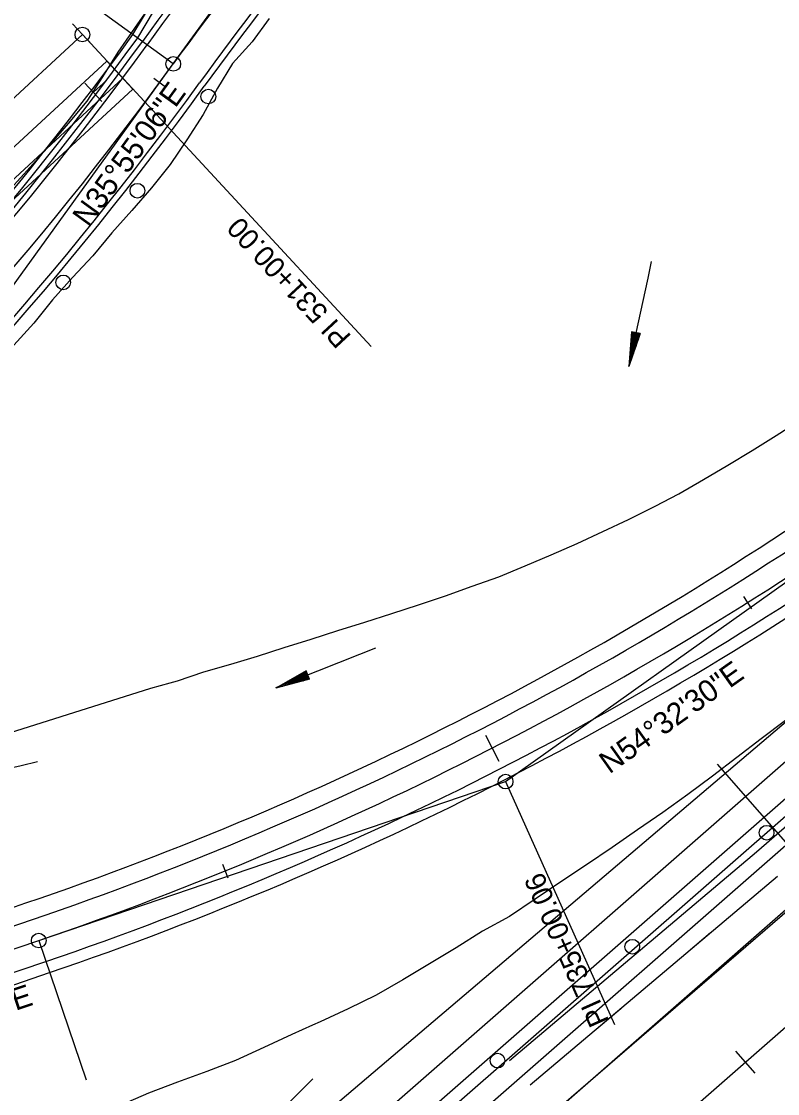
# Model space of a CAD drawing. Extents: x 1300404 to 1323571, y 234004 to 252077.
# Drawn here: x 1311569 to 1311826.2, y 241888.4 to 242253.1 of the extents above; entities that cross this region are included whole.
import ezdxf

# ---------------------------------------------------------------- set-up
doc = ezdxf.new("R2010")
doc.units = 0
for name, color, linetype in [('R_Barrel', 7, 'Continuous'), ('R_Const Limits', 7, 'Continuous'), ('R_Draft', 7, 'Continuous'), ('R_Flooplain', 7, 'Continuous'), ('R_Flow Arrows', 7, 'Continuous'), ('R_Horz Alg Annot', 7, 'Continuous'), ('R_Horz Alg Annot Leader', 7, 'Continuous'), ('R_Horz Alg Major Ticks', 7, 'Continuous'), ('R_Horz Alg Minor Ticks', 7, 'Continuous'), ('R_Horz Alg Tangents', 7, 'Continuous'), ('R_Horz Alg Tangents Text', 7, 'Continuous'), ('R_Lane Edge', 7, 'Continuous'), ('R_MOT Proposed', 7, 'Continuous'), ('R_No Plot', 7, 'Continuous'), ('R_Proposed', 7, 'Continuous'), ('R_Shoulder', 7, 'Continuous'), ('R_Temp Travel Stripe', 7, 'Continuous')]:
    doc.layers.add(name, color=color, linetype=linetype)

msp = doc.modelspace()

# ---------------------------------------------------------------- linework, layer by layer
at = {"layer": 'R_Barrel'}
for p, q in [((1311596.35, 242225.8), (1311590.5, 242232.11)), ((1311593.44, 242228.94), (1311597.84, 242233.01))]:
    msp.add_line(p, q, dxfattribs=at)
for centre in [(1311822.45, 241977.08), (1311776.77, 241938.3), (1311730.93, 241899.59)]:
    msp.add_circle(centre, 2.5, dxfattribs=at)
at = {"layer": 'R_Const Limits'}
for p, q in [((1311606.87, 242230.04), (1311598.05, 242239.59)), ((1311459.91, 242094.38), (1311606.87, 242230.04))]:
    msp.add_line(p, q, dxfattribs=at)
for points in [[(1311521.38, 241997.3), (1311612.93, 242026.24), (1311619.59, 242028.07), (1311622.07, 242028.79), (1311631.03, 242031.8), (1311640.18, 242034.42), (1311649.3, 242037.17), (1311658.38, 242040.04), (1311667.48, 242042.91), (1311676.59, 242045.83), (1311685.73, 242048.74), (1311694.91, 242051.61), (1311704.08, 242054.57), (1311713.19, 242057.71), (1311722.28, 242060.93), (1311731.39, 242064.17), (1311740.28, 242067.85), (1311749.15, 242071.61), (1311757.96, 242075.52), (1311766.72, 242079.54), (1311775.45, 242083.65), (1311784.1, 242087.92), (1311784.51, 242088.12), (1311792.64, 242092.41), (1311800.97, 242097.24), (1311809.25, 242102.15), (1311817.5, 242107.13), (1311825.68, 242112.22), (1311833.82, 242117.38)], [(1311828.92, 242015.32), (1311820.64, 242008.99), (1311812.35, 242002.64), (1311804, 241996.36), (1311795.62, 241990.09), (1311787.1, 241984.02), (1311778.53, 241978.02), (1311769.89, 241972.09), (1311761.2, 241966.2), (1311752.48, 241960.34), (1311743.74, 241954.47), (1311734.97, 241948.6), (1311725.78, 241943.55), (1311716.83, 241937.98), (1311707.82, 241932.47), (1311698.73, 241927.09), (1311689.59, 241921.79), (1311680.11, 241917.21), (1311670.56, 241912.78), (1311667.96, 241911.59), (1311660.96, 241908.46), (1311651.4, 241904.01), (1311641.8, 241899.66), (1311631.98, 241895.83), (1311622.09, 241892.22), (1311612.23, 241888.49), (1311602.53, 241884.31)]]:
    msp.add_lwpolyline(points, dxfattribs=at)
at = {"layer": 'R_Draft'}
for p, q in [((1308396.96, 238971.92), (1312368.36, 242444.53)), ((1308407.83, 238959.5), (1312379.22, 242432.11)), ((1309184.47, 239689.08), (1312131.36, 242265.86)), ((1309037.78, 239548.19), (1312137.61, 242258.71)), ((1309193.69, 239678.54), (1312140.58, 242255.32)), ((1311805.69, 242000.38), (1311860.01, 241938.25))]:
    msp.add_line(p, q, dxfattribs=at)
at = {"layer": 'R_Flooplain'}
msp.add_line((1311459.52, 241700.85), (1312470.12, 242559.7), dxfattribs=at)
at = {"layer": 'R_Flow Arrows'}
for p, q in [((1311776.51, 242147.48), (1311775.63, 242135.66)), ((1311779.49, 242146.86), (1311775.63, 242135.66)), ((1311779.49, 242146.86), (1311776.51, 242147.48)), ((1311665.78, 242032.11), (1311655.48, 242026.27)), ((1311666.93, 242029.3), (1311665.78, 242032.11)), ((1311666.93, 242029.3), (1311655.48, 242026.27))]:
    msp.add_line(p, q, dxfattribs=at)
for points in [[(1311783.2, 242171.36), (1311782, 242165.72), (1311775.49, 242135.69)], [(1311777.7, 242147.23), (1311776.45, 242141.14), (1311775.8, 242138.03)], [(1311777.4, 242147.29), (1311776.15, 242141.2), (1311775.98, 242140.39)], [(1311777.11, 242147.35), (1311776.16, 242142.75)], [(1311776.81, 242147.41), (1311776.33, 242145.11)], [(1311778.3, 242147.11), (1311777.05, 242141.02), (1311776.39, 242137.9)], [(1311778.6, 242147.05), (1311777.34, 242140.96), (1311777.17, 242140.14)], [(1311778.89, 242146.99), (1311777.95, 242142.38)], [(1311779.19, 242146.92), (1311778.72, 242144.62)], [(1311689.35, 242039.84), (1311683.99, 242037.71), (1311655.42, 242026.41)], [(1311666.24, 242030.99), (1311660.48, 242028.64), (1311657.53, 242027.45)], [(1311666.47, 242030.42), (1311660.71, 242028.07), (1311657.76, 242026.88)], [(1311666.13, 242031.27), (1311660.37, 242028.92), (1311659.6, 242028.61)], [(1311666.59, 242030.14), (1311660.83, 242027.79), (1311660.05, 242027.48)], [(1311666.01, 242031.55), (1311661.66, 242029.77)], [(1311666.7, 242029.86), (1311662.35, 242028.08)], [(1311665.9, 242031.83), (1311663.72, 242030.94)], [(1311666.81, 242029.58), (1311664.64, 242028.69)], [(1311574.47, 242001.16), (1311568.85, 241999.85), (1311538.9, 241992.99)], [(1311668.12, 241893.32), (1311664.02, 241889.26), (1311642.15, 241867.68)]]:
    msp.add_lwpolyline(points, dxfattribs=at)
at = {"layer": 'R_Horz Alg Annot Leader'}
for points in [[(1311589.71, 242248.6), (1311687.97, 242142.45)], [(1311589.71, 242248.6), (1311687.97, 242142.45)], [(1311733.67, 241994.48), (1311770.68, 241911.87)], [(1311574.84, 241940.41), (1311590.95, 241893.07)], [(1311574.84, 241940.41), (1311590.95, 241893.07)]]:
    msp.add_lwpolyline(points, dxfattribs=at)
at = {"layer": 'R_Horz Alg Major Ticks'}
for points in [[(1311586.32, 242252.27), (1311593.11, 242244.93)], [(1311586.32, 242252.27), (1311593.11, 242244.93)], [(1311726.81, 242010.31), (1311731.38, 242001.41)], [(1311726.81, 242010.31), (1311731.38, 242001.41)], [(1311811.87, 241902.81), (1311818.46, 241895.28)], [(1311811.87, 241902.81), (1311818.46, 241895.28)]]:
    msp.add_lwpolyline(points, dxfattribs=at)
at = {"layer": 'R_Horz Alg Minor Ticks'}
for points in [[(1311588.01, 242250.43), (1311591.41, 242246.76)], [(1311588.01, 242250.43), (1311591.41, 242246.76)], [(1311814.61, 242057.49), (1311817.28, 242053.25)], [(1311814.61, 242057.49), (1311817.28, 242053.25)], [(1311637.32, 241966.43), (1311639.21, 241961.8)], [(1311637.32, 241966.43), (1311639.21, 241961.8)]]:
    msp.add_lwpolyline(points, dxfattribs=at)
at = {"layer": 'R_Horz Alg Tangents'}
for p, q in [((1311733.67, 241994.48), (1311870.33, 242091.8)), ((1311733.67, 241994.48), (1311870.33, 242091.8)), ((1311574.84, 241940.41), (1311733.67, 241994.48)), ((1311574.84, 241940.41), (1311733.67, 241994.48))]:
    msp.add_line(p, q, dxfattribs=at)
at = {"layer": 'R_Lane Edge'}
for p, q in [((1311451.09, 242103.93), (1311598.05, 242239.59)), ((1311352.53, 241872.66), (1311572.42, 241947.51)), ((1311357.37, 241858.46), (1311577.25, 241933.31))]:
    msp.add_line(p, q, dxfattribs=at)
for centre, radius, start, end in [((1311205.57, 243025.2), 1138.42, 288.79906, 305.45833), ((1311205.57, 243025.2), 1153.42, 288.79906, 305.45833), ((1313143.24, 240808.04), 1629.52, 131.16667, 163.89183), ((1313143.24, 240808.04), 1644.52, 136.45181, 163.89183)]:
    msp.add_arc(centre, radius, start, end, dxfattribs=at)
at = {"layer": 'R_MOT Proposed'}
for p, q in [((1311620.62, 242238.62), (1311704.36, 242354.22)), ((1311481.76, 242046.92), (1311620.62, 242238.62))]:
    msp.add_line(p, q, dxfattribs=at)
for points in [[(1311620.62, 242238.62), (1311530.42, 242303.96)], [(1311613.97, 242233.75), (1311618, 242230.78)]]:
    msp.add_lwpolyline(points, dxfattribs=at)
msp.add_circle((1311620.62, 242238.62), 2.5, dxfattribs=at)
for centre, start, end in [((1312548.65, 241566.39), 129.881, 144.0818), ((1310692.59, 242910.85), 300.73904, 324.0818)]:
    msp.add_arc(centre, 1145.92, start, end, dxfattribs=at)
at = {"layer": 'R_No Plot'}
for p, q in [((1311606.86, 242248.59), (1311669.48, 242353.32)), ((1311608.53, 242247.49), (1311671.2, 242352.29))]:
    msp.add_line(p, q, dxfattribs=at)
for points in [[(1311565.31, 242196.24), (1311571.97, 242203.52), (1311578.56, 242210.87), (1311584.96, 242218.37), (1311591.33, 242225.91), (1311596.67, 242234.23), (1311601.86, 242242.64), (1311607.5, 242250.8), (1311613.37, 242259.09)], [(1311653.26, 242254.06), (1311647.4, 242246.14), (1311640.76, 242238.8), (1311635.64, 242230.34), (1311630.75, 242221.41), (1311625.27, 242212.82), (1311619.52, 242204.43), (1311613.24, 242196.43), (1311606.56, 242188.74), (1311599.74, 242181.18), (1311593.26, 242173.36), (1311586.33, 242165.91), (1311579.57, 242158.33), (1311573.15, 242150.46), (1311566.35, 242142.93)]]:
    msp.add_lwpolyline(points, dxfattribs=at)
for centre in [(1311632.54, 242227.5), (1311608.4, 242195.47), (1311583.17, 242164.29)]:
    msp.add_circle(centre, 2.5, dxfattribs=at)
for centre, radius, start, end in [((1312548.65, 241566.39), 1158.92, 129.881, 144.0818), ((1312548.65, 241566.39), 1156.92, 129.881, 144.0818), ((1312548.65, 241566.39), 1134.92, 129.881, 144.0818), ((1312548.65, 241566.39), 1132.92, 129.881, 144.0818), ((1310692.59, 242910.85), 1128.92, 300.73904, 324.0818), ((1310692.59, 242910.85), 1130.92, 300.73904, 324.08626), ((1310692.59, 242910.85), 1132.92, 300.73904, 324.0818), ((1310692.59, 242910.85), 1134.92, 300.73904, 324.0818), ((1310692.59, 242910.85), 1156.92, 300.73904, 324.0818), ((1310692.59, 242910.85), 1158.92, 300.73904, 324.0818)]:
    msp.add_arc(centre, radius, start, end, dxfattribs=at)
at = {"layer": 'R_Proposed'}
for p, q in [((1308427.57, 238936.91), (1312793.8, 242754.77)), ((1308427.57, 238936.91), (1312793.8, 242754.77)), ((1309180.37, 239595.16), (1312398.96, 242409.52)), ((1309180.37, 239595.16), (1312398.96, 242409.52)), ((1311366.68, 242042.15), (1311589.71, 242248.6)), ((1311366.68, 242042.15), (1311589.71, 242248.6)), ((1310715.59, 241647.91), (1311574.84, 241940.41)), ((1310715.59, 241647.91), (1311574.84, 241940.41))]:
    msp.add_line(p, q, dxfattribs=at)
for centre in [(1311589.71, 242248.6), (1311589.71, 242248.6), (1311733.67, 241994.48), (1311733.67, 241994.48), (1311574.84, 241940.41), (1311574.84, 241940.41)]:
    msp.add_circle(centre, 2.5, dxfattribs=at)
for centre, radius, start, end in [((1311205.57, 243025.2), 1145.92, 288.79906, 305.45833), ((1311205.57, 243025.2), 1145.92, 288.79906, 305.45833), ((1313143.24, 240808.04), 1637.02, 131.16667, 163.89183), ((1313143.24, 240808.04), 1637.02, 131.16667, 163.89183), ((1313143.24, 240808.04), 1637.02, 131.16667, 163.04191), ((1313143.24, 240808.04), 1637.02, 131.16667, 163.04191)]:
    msp.add_arc(centre, radius, start, end, dxfattribs=at)
at = {"layer": 'R_Shoulder'}
for p, q in [((1311456.52, 242098.06), (1311603.48, 242233.71)), ((1311350.6, 241878.34), (1311570.49, 241953.19)), ((1311358.66, 241854.67), (1311578.54, 241929.52))]:
    msp.add_line(p, q, dxfattribs=at)
for centre, radius, start, end in [((1311205.57, 243025.2), 1132.42, 288.79906, 305.45833), ((1311205.57, 243025.2), 1157.42, 288.79906, 305.45833), ((1313143.24, 240808.04), 1623.52, 131.16667, 163.89183)]:
    msp.add_arc(centre, radius, start, end, dxfattribs=at)
at = {"layer": 'R_Temp Travel Stripe'}
for p, q in [((1311819.01, 241970.57), (1311894.27, 242036.42)), ((1311734.95, 241899.6), (1311819.01, 241970.57)), ((1311826.11, 241962.17), (1311742.05, 241891.19)), ((1311750.21, 241882.15), (1311833.5, 241954.02))]:
    msp.add_line(p, q, dxfattribs=at)
for points in [[(1311803.41, 241943), (1311795.77, 241936.55)], [(1311772.84, 241917.2), (1311765.2, 241910.74)]]:
    msp.add_lwpolyline(points, dxfattribs=at)

# ---------------------------------------------------------------- texts
at = {"layer": 'R_Flow Arrows'}
msp.add_text('GRADE TO DRAIN', height=6, rotation=42.5319, dxfattribs=at).set_placement((1311524.63, 242238.79))
at = {"layer": 'R_Horz Alg Annot'}
for s, rotation, p in [('PI 531+00.00', 132.7896, (1311681.49, 242146.01)), ('PI 531+00.00', 132.7896, (1311681.49, 242146.01)), ('PI 735+00.06', 114.1374, (1311769.01, 241913.05))]:
    msp.add_text(s, height=7, rotation=rotation, dxfattribs=at).set_placement(p)
at = {"layer": 'R_Horz Alg Tangents Text'}
for s, rotation, p in [('N54%%d32\'30"E', 35.4583, (1311768.98, 241996.9)), ('N54%%d32\'30"E', 35.4583, (1311768.98, 241996.9)), ('N71%%d12\'03"E', 18.7991, (1311519.47, 241900.3))]:
    msp.add_text(s, height=7.5, rotation=rotation, dxfattribs=at).set_placement(p)
at = {"layer": 'R_MOT Proposed'}
msp.add_text('N35%%d55\'06"E', height=7.5, rotation=54.0818, dxfattribs=at).set_placement((1311591.86, 242182.72))

doc.saveas('drawing.dxf')
